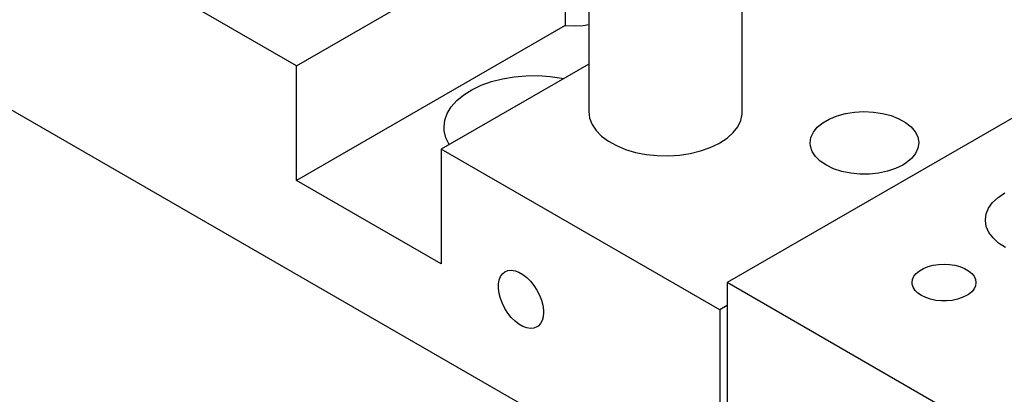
# Model space of a CAD drawing. Header units: inches. Extents: x 3 to 289, y 4 to 291.
# Tile 532 of 634: x 135.69 to 140.5, y 272.28 to 274.11. Entities that reach past the tile are written whole.
import ezdxf

# ---------------------------------------------------------------- set-up
doc = ezdxf.new("R2010")
doc.units = ezdxf.units.IN
doc.header["$LTSCALE"] = 0.5
doc.header["$MEASUREMENT"] = 0
doc.layers.add('STR_INS', color=8, linetype='Continuous')

msp = doc.modelspace()

# ---------------------------------------------------------------- linework, layer by layer
at = {"layer": 'STR_INS', "color": 190, "linetype": 'Continuous'}
for p, q in [((137.0392, 273.885), (132.39, 276.5692)), ((132.39, 275.5486), (139.1075, 271.6703)), ((137.0392, 273.885), (138.3518, 274.6428)), ((138.3518, 274.6428), (138.3518, 274.0819)), ((141.6548, 274.2743), (139.1428, 272.824)), ((138.3518, 274.0819), (137.0392, 273.3241)), ((138.3518, 274.0819), (138.3961, 274.0801)), ((138.3961, 274.0801), (138.4403, 274.0828)), ((138.4403, 274.0828), (138.4673, 274.0867)), ((137.0392, 273.3241), (137.0392, 273.885)), ((138.4673, 273.893), (137.7463, 273.4768)), ((137.9415, 273.7893), (137.9917, 273.8073)), ((137.9917, 273.8073), (138.0456, 273.8213)), ((138.0456, 273.8213), (138.1023, 273.8309)), ((138.1023, 273.8309), (138.1608, 273.836)), ((138.1608, 273.836), (138.2199, 273.8366)), ((138.2199, 273.8366), (138.2786, 273.8325)), ((138.2786, 273.8325), (138.3358, 273.8239)), ((138.3358, 273.8239), (138.3445, 273.8221)), ((137.8559, 273.7424), (137.8959, 273.7675)), ((137.8959, 273.7675), (137.9415, 273.7893)), ((137.7951, 273.684), (137.8221, 273.7144)), ((137.8221, 273.7144), (137.8559, 273.7424)), ((137.7755, 273.6518), (137.7951, 273.684)), ((138.4673, 273.6605), (138.4713, 273.629)), ((139.2168, 273.6486), (139.2173, 273.6605)), ((139.7221, 273.6511), (139.7665, 273.6582)), ((139.7665, 273.6582), (139.8124, 273.6607)), ((139.8124, 273.6607), (139.8583, 273.6586)), ((139.8583, 273.6586), (139.9029, 273.652)), ((137.7596, 273.5843), (137.7636, 273.6184)), ((137.7636, 273.6184), (137.7755, 273.6518)), ((138.4713, 273.629), (138.4832, 273.5981)), ((139.195, 273.5868), (139.2098, 273.6172)), ((139.2098, 273.6172), (139.2168, 273.6486)), ((139.6105, 273.6055), (139.6429, 273.6244)), ((139.6429, 273.6244), (139.6805, 273.6398)), ((139.6805, 273.6398), (139.7221, 273.6511)), ((139.9029, 273.652), (139.9448, 273.641)), ((139.9448, 273.641), (139.9829, 273.626)), ((139.9829, 273.626), (140.0158, 273.6075)), ((140.0158, 273.6075), (140.0428, 273.5859)), ((137.7608, 273.5658), (137.7596, 273.5843)), ((137.7691, 273.532), (137.7608, 273.5658)), ((138.4832, 273.5981), (138.5028, 273.5686)), ((138.5028, 273.5686), (138.5296, 273.541)), ((139.1726, 273.558), (139.195, 273.5868)), ((139.553, 273.5339), (139.5649, 273.5596)), ((139.5649, 273.5596), (139.5842, 273.5837)), ((139.5842, 273.5837), (139.6105, 273.6055)), ((140.0428, 273.5859), (140.0628, 273.562)), ((140.0628, 273.562), (140.0754, 273.5364)), ((137.7852, 273.4992), (137.7691, 273.532)), ((138.5296, 273.541), (138.563, 273.516)), ((138.563, 273.516), (138.6024, 273.4941)), ((139.1075, 273.5074), (139.1433, 273.5313)), ((139.1433, 273.5313), (139.1726, 273.558)), ((139.549, 273.5074), (139.553, 273.5339)), ((140.0754, 273.5364), (140.0802, 273.5099)), ((139.1075, 272.6909), (137.7463, 273.4768)), ((137.7463, 273.4768), (137.7463, 272.9158)), ((138.6024, 273.4941), (138.6469, 273.4757)), ((138.6469, 273.4757), (138.6956, 273.4612)), ((138.9633, 273.4555), (139.0137, 273.4679)), ((139.0137, 273.4679), (139.0604, 273.4843)), ((139.0604, 273.4843), (139.1025, 273.5045)), ((139.1025, 273.5045), (139.1075, 273.5074)), ((139.5503, 273.4922), (139.549, 273.5074)), ((139.5588, 273.466), (139.5503, 273.4922)), ((139.575, 273.4412), (139.5588, 273.466)), ((140.0762, 273.4809), (140.0644, 273.4552)), ((140.0802, 273.5074), (140.0762, 273.4809)), ((140.0802, 273.5099), (140.0802, 273.5074)), ((138.6956, 273.4612), (138.7474, 273.451)), ((138.7474, 273.451), (138.8012, 273.4453)), ((138.8012, 273.4453), (138.8559, 273.4441)), ((138.8559, 273.4441), (138.9103, 273.4476)), ((138.9103, 273.4476), (138.9633, 273.4555)), ((139.5985, 273.4183), (139.575, 273.4412)), ((139.6284, 273.3981), (139.5985, 273.4183)), ((140.045, 273.4311), (140.0187, 273.4092)), ((140.0644, 273.4552), (140.045, 273.4311)), ((139.6639, 273.3811), (139.6284, 273.3981)), ((139.7039, 273.368), (139.6639, 273.3811)), ((139.7473, 273.359), (139.7039, 273.368)), ((139.9273, 273.3685), (139.8841, 273.3594)), ((139.9671, 273.3819), (139.9273, 273.3685)), ((140.0024, 273.399), (139.9671, 273.3819)), ((140.0187, 273.4092), (140.0024, 273.399)), ((137.7463, 272.9158), (137.0392, 273.3241)), ((139.7927, 273.3546), (139.7473, 273.359)), ((139.8387, 273.3547), (139.7927, 273.3546)), ((139.8841, 273.3594), (139.8387, 273.3547)), ((140.4411, 273.2157), (140.4677, 273.241)), ((140.4677, 273.241), (140.5008, 273.2635)), ((140.4097, 273.1596), (140.4216, 273.1884)), ((140.4216, 273.1884), (140.4411, 273.2157)), ((140.4057, 273.1302), (140.4097, 273.1596)), ((140.4057, 273.1276), (140.4057, 273.1302)), ((140.4104, 273.0982), (140.4057, 273.1276)), ((140.423, 273.0695), (140.4104, 273.0982)), ((140.4431, 273.0424), (140.423, 273.0695)), ((140.4703, 273.0173), (140.4431, 273.0424)), ((140.5039, 272.995), (140.4703, 273.0173)), ((140.0838, 272.882), (140.1031, 272.8931)), ((140.1031, 272.8931), (140.1254, 272.9021)), ((140.1254, 272.9021), (140.1501, 272.9088)), ((140.1501, 272.9088), (140.1764, 272.9128)), ((140.1764, 272.9128), (140.2035, 272.9142)), ((140.2035, 272.9142), (140.2306, 272.9128)), ((140.2306, 272.9128), (140.257, 272.9088)), ((140.257, 272.9088), (140.2816, 272.9021)), ((140.2816, 272.9021), (140.3039, 272.8931)), ((140.3039, 272.8931), (140.3232, 272.882)), ((138.0285, 272.8365), (138.0351, 272.8536)), ((138.0351, 272.8536), (138.0447, 272.8673)), ((138.0447, 272.8673), (138.0571, 272.8772)), ((138.0571, 272.8772), (138.0719, 272.883)), ((138.0719, 272.883), (138.0885, 272.8845)), ((138.0885, 272.8845), (138.1066, 272.8817)), ((138.1066, 272.8817), (138.1256, 272.8746)), ((138.1256, 272.8746), (138.1449, 272.8634)), ((138.1449, 272.8634), (138.1638, 272.8486)), ((138.1638, 272.8486), (138.1819, 272.8306)), ((140.0473, 272.824), (140.0496, 272.8396)), ((140.0496, 272.8396), (140.0567, 272.8548)), ((140.0567, 272.8548), (140.0682, 272.8691)), ((140.0682, 272.8691), (140.0838, 272.882)), ((140.3232, 272.882), (140.3388, 272.8691)), ((140.3388, 272.8691), (140.3503, 272.8548)), ((140.3503, 272.8548), (140.3574, 272.8396)), ((140.3574, 272.8396), (140.3598, 272.824)), ((138.0252, 272.8166), (138.0285, 272.8365)), ((138.0252, 272.7943), (138.0252, 272.8166)), ((138.0285, 272.7705), (138.0252, 272.7943)), ((138.1819, 272.8306), (138.1986, 272.8098)), ((138.1986, 272.8098), (138.2133, 272.787)), ((140.7869, 271.8748), (139.1428, 272.824)), ((139.1428, 272.824), (139.1428, 271.4457)), ((140.0479, 272.8161), (140.0473, 272.824)), ((140.0526, 272.8006), (140.0479, 272.8161)), ((140.0619, 272.7859), (140.0526, 272.8006)), ((140.3503, 272.7931), (140.3388, 272.7789)), ((140.3574, 272.8083), (140.3503, 272.7931)), ((140.3598, 272.824), (140.3574, 272.8083)), ((138.0351, 272.7458), (138.0285, 272.7705)), ((138.0447, 272.721), (138.0351, 272.7458)), ((138.2133, 272.787), (138.2257, 272.7628)), ((138.2257, 272.7628), (138.2354, 272.738)), ((140.0755, 272.7722), (140.0619, 272.7859)), ((140.093, 272.7602), (140.0755, 272.7722)), ((140.1139, 272.7501), (140.093, 272.7602)), ((140.1375, 272.7422), (140.1139, 272.7501)), ((140.1631, 272.7368), (140.1375, 272.7422)), ((140.2695, 272.7422), (140.244, 272.7368)), ((140.2931, 272.7501), (140.2695, 272.7422)), ((140.314, 272.7602), (140.2931, 272.7501)), ((140.3232, 272.766), (140.314, 272.7602)), ((140.3388, 272.7789), (140.3232, 272.766)), ((138.0571, 272.6968), (138.0447, 272.721)), ((138.0719, 272.674), (138.0571, 272.6968)), ((138.2354, 272.738), (138.2419, 272.7133)), ((138.2419, 272.7133), (138.2453, 272.6895)), ((139.1428, 272.7113), (139.1075, 272.6909)), ((140.1899, 272.7341), (140.1631, 272.7368)), ((140.2171, 272.7341), (140.1899, 272.7341)), ((140.244, 272.7368), (140.2171, 272.7341)), ((138.0885, 272.6532), (138.0719, 272.674)), ((138.1066, 272.6352), (138.0885, 272.6532)), ((138.244, 272.6569), (138.239, 272.6383)), ((138.2457, 272.6781), (138.244, 272.6569)), ((138.2453, 272.6895), (138.2457, 272.6781)), ((139.1075, 272.6909), (139.1075, 271.6703)), ((138.1256, 272.6204), (138.1066, 272.6352)), ((138.1449, 272.6093), (138.1256, 272.6204)), ((138.1638, 272.6022), (138.1449, 272.6093)), ((138.1819, 272.5993), (138.1638, 272.6022)), ((138.1986, 272.6008), (138.1819, 272.5993)), ((138.2133, 272.6066), (138.1986, 272.6008)), ((138.2199, 272.611), (138.2133, 272.6066)), ((138.2309, 272.6229), (138.2199, 272.611)), ((138.239, 272.6383), (138.2309, 272.6229))]:
    msp.add_line(p, q, dxfattribs=at)
at = {"layer": 'STR_INS', "color": 9, "linetype": 'Continuous'}
for p, q in [((138.4673, 274.428), (138.4673, 273.6605)), ((139.2173, 273.6605), (139.2173, 274.428))]:
    msp.add_line(p, q, dxfattribs=at)

doc.saveas('drawing.dxf')
